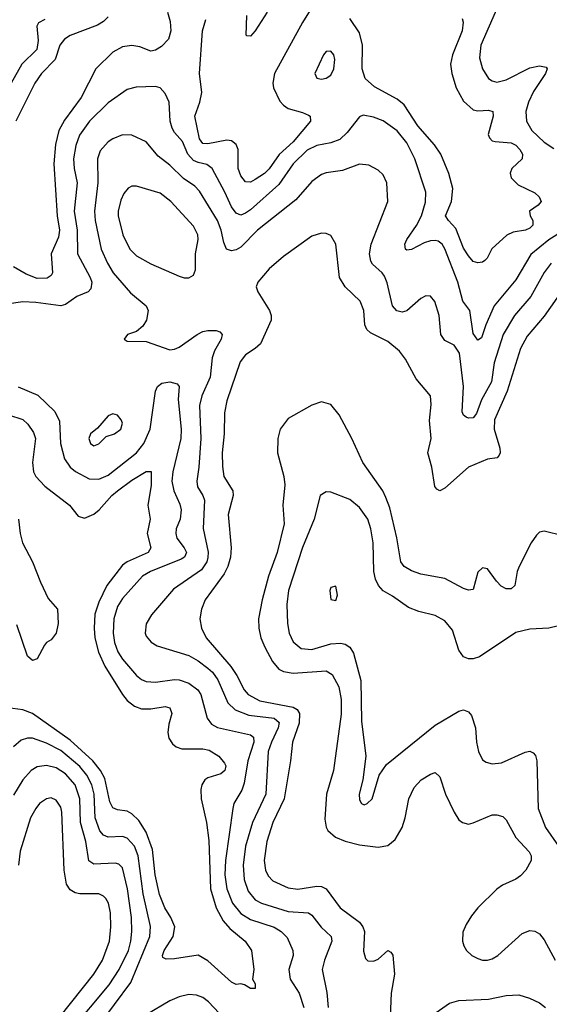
# Model space of a CAD drawing. Header units: inches. Extents: x 1649636 to 1815363, y 506543 to 641975.
# Tile 339 of 656: x 1706457 to 1708692, y 604343 to 608498. Entities that reach past the tile are written whole.
import ezdxf

# ---------------------------------------------------------------- set-up
doc = ezdxf.new("R2010")
doc.units = ezdxf.units.IN
doc.header["$MEASUREMENT"] = 0
doc.layers.add('B7600', color=7, linetype='Continuous')

msp = doc.modelspace()

# ---------------------------------------------------------------- linework, layer by layer
at = {"layer": 'B7600', "color": 5}
for points, elevation in [([(1707080.6, 608530), (1707092, 608490), (1707095, 608450), (1707084.2, 608415.8), (1707054.8, 608385.2), (1707030, 608368.9), (1707010, 608365.3), (1706963.1, 608383.1), (1706930, 608389.3), (1706890, 608382.7), (1706850, 608360.2), (1706778.1, 608290), (1706715.3, 608170), (1706646.1, 608073.9), (1706621.3, 608030), (1706608.3, 607971.7), (1706600.9, 607890), (1706614.2, 607670), (1706624.6, 607610), (1706619.8, 607580.2), (1706588.7, 607510), (1706595.2, 607430), (1706590, 607418.7), (1706573, 607407), (1706530, 607406.1), (1706483.5, 607423.5), (1706430, 607455)], 520), ([(1706829.4, 608510), (1706810.9, 608490), (1706784.8, 608475.2), (1706669.4, 608430.6), (1706645.1, 608414.9), (1706626.5, 608390), (1706606.5, 608330), (1706548.9, 608270), (1706520.1, 608230), (1706440.6, 608070)], 480), ([(1707682.7, 608537.3), (1707650, 608486.2), (1707532, 608270), (1707524.8, 608230), (1707528.2, 608210), (1707554.4, 608154.4), (1707570, 608136.3), (1707590, 608122.8), (1707650, 608106.6), (1707675, 608095), (1707682.3, 608090), (1707683.6, 608070), (1707610, 607982.5), (1707551, 607929), (1707510, 607868.1), (1707490, 607848.5), (1707450, 607822.7), (1707430, 607811.8), (1707410, 607812.9), (1707390, 607839.3), (1707379.2, 607870), (1707378.8, 607950), (1707370, 607971.6), (1707350, 607986.6), (1707330, 607989.9), (1707250, 607973.5), (1707230, 607974.9), (1707215.6, 607995.6), (1707195.7, 608090), (1707217.3, 608150), (1707224.8, 608190), (1707215.5, 608270), (1707228.3, 608450), (1707242.1, 608497.9)], 520), ([(1707500.3, 608530), (1707450, 608450.8), (1707430, 608427.6), (1707415.3, 608430), (1707411.7, 608431.7), (1707415.5, 608515.5)], 480), ([(1708472.7, 608550), (1708403, 608390), (1708396.3, 608336.3), (1708409, 608290), (1708434.4, 608250), (1708450, 608239.6), (1708470, 608234), (1708510, 608244.2), (1708610, 608295.1), (1708650, 608302.9), (1708677.6, 608297.6), (1708683.1, 608290), (1708675.2, 608270), (1708625.3, 608194.7), (1708604.1, 608150), (1708592.2, 608110), (1708594.6, 608070), (1708617.4, 608030), (1708670, 607980.2), (1708710, 607953.7)], 540), ([(1706562, 608498), (1706536, 608484), (1706528.8, 608470), (1706535, 608410), (1706528.2, 608371.8), (1706466.2, 608310), (1706420.6, 608230)], 460), ([(1708323.2, 608503.2), (1708327.8, 608487.8), (1708323.4, 608450), (1708282.3, 608350), (1708274.3, 608310), (1708279.6, 608270), (1708297.9, 608210), (1708330, 608153.8), (1708370, 608117.7), (1708390, 608112.5), (1708435.4, 608115.4), (1708452.9, 608110), (1708455, 608090), (1708433.8, 608013.8), (1708439.1, 607999.1), (1708450, 607986.5), (1708463.3, 607983.2), (1708530, 607977.9), (1708550, 607967.8), (1708567.8, 607950), (1708578.6, 607930), (1708577.3, 607910), (1708533.2, 607870), (1708526.7, 607850), (1708531.1, 607830), (1708560.7, 607800.7), (1708630, 607767.1), (1708649.1, 607750), (1708656.5, 607730), (1708644.8, 607715.2), (1708608.2, 607690), (1708610.5, 607670), (1708621.6, 607650), (1708621.3, 607630), (1708610, 607618.7), (1708590.8, 607610), (1708538.6, 607601.4), (1708512.1, 607587.9), (1708448.9, 607531.1), (1708428.7, 607491.3), (1708418.9, 607481.1), (1708410, 607474.5), (1708390, 607471.6), (1708370, 607478), (1708350, 607501), (1708330, 607533.8), (1708296.5, 607616.5), (1708265.5, 607650), (1708253.8, 607670), (1708278.4, 607730), (1708284.9, 607784.9), (1708268.2, 607848.2), (1708233.1, 607930), (1708207.4, 607970), (1708136.7, 608050), (1708078.9, 608138.9), (1708050, 608161.9), (1707954.4, 608214.5), (1707914.3, 608250), (1707901.1, 608290), (1707902.8, 608390), (1707890, 608441.5), (1707850, 608502.7)], 520), ([(1708750, 607607.3), (1708690, 607568.4), (1708613.4, 607506.6), (1708550, 607400.2), (1708458.4, 607290), (1708423.3, 607210), (1708405.2, 607154.8), (1708390, 607146.2), (1708370, 607173.3), (1708356.6, 607270), (1708326.7, 607310), (1708305.9, 607390), (1708250.9, 607530.9), (1708239.5, 607550), (1708222.7, 607562.7), (1708210, 607566.4), (1708190, 607564.3), (1708163.7, 607556.3), (1708110, 607527.6), (1708090, 607525.1), (1708085.1, 607530), (1708081.4, 607550), (1708089.8, 607570), (1708130.9, 607629.1), (1708152.2, 607670), (1708168.4, 607728.4), (1708169.9, 607770), (1708124.5, 607910), (1708090, 607978.2), (1708050, 608029), (1707990, 608070.7), (1707950, 608086.6), (1707905.5, 608094.5), (1707890, 608087.6), (1707838.9, 608021.1), (1707807.4, 607992.6), (1707770, 607978.5), (1707710, 607967.5), (1707670, 607946.9), (1707610.6, 607890), (1707550, 607802.5), (1707430, 607695.8), (1707410, 607680.7), (1707390, 607672.8), (1707370, 607680.8), (1707350, 607707.5), (1707322.7, 607770), (1707269, 607870), (1707246.9, 607886.9), (1707210, 607894.6), (1707190, 607903.9), (1707165.5, 607930), (1707143.3, 607983.3), (1707110, 608022), (1707100.5, 608040.5), (1707092, 608070), (1707087.4, 608150), (1707070, 608185.6), (1707050, 608209.7), (1707030, 608215.5), (1706947.6, 608212.4), (1706910, 608203.5), (1706830, 608147.3), (1706751.4, 608070), (1706708.6, 608010), (1706692.8, 607967.2), (1706683.7, 607910), (1706686.8, 607870), (1706699.4, 607810), (1706686.9, 607690), (1706698.5, 607610), (1706700.7, 607510), (1706754.3, 607410), (1706760.4, 607390), (1706757.3, 607362.7), (1706744.9, 607350), (1706698, 607330), (1706650, 607295.8), (1706630, 607289.8), (1706524.7, 607304.7), (1706470, 607306.8), (1706402.6, 607297.4)], 540), ([(1708698.7, 607470), (1708670, 607430.8), (1708613.5, 607330), (1708545.3, 607250), (1708497.5, 607170), (1708458.9, 607050), (1708447.6, 606970), (1708405.6, 606894.4), (1708384, 606836.1), (1708370, 606818.4), (1708350, 606816.5), (1708340.7, 606820.7), (1708329.2, 606829.2), (1708323.8, 606843.8), (1708329.4, 606950), (1708312.1, 607090), (1708290, 607123.8), (1708250, 607143.9), (1708233.3, 607170), (1708226.1, 607250), (1708209, 607309), (1708190, 607331.3), (1708170, 607332.3), (1708150, 607321), (1708090.7, 607269.3), (1708070, 607264.2), (1708048.7, 607268.7), (1708029.1, 607290), (1708006.8, 607386.8), (1707995.9, 607415.9), (1707986.2, 607430), (1707945.5, 607465.5), (1707938.2, 607478.2), (1707932.2, 607510), (1707939.9, 607550), (1708009.8, 607730), (1708005.7, 607810), (1707990, 607842.9), (1707970, 607863), (1707930, 607883.5), (1707890, 607887.6), (1707818.5, 607861.5), (1707750, 607851.6), (1707730, 607844.5), (1707690, 607815.6), (1707622.4, 607737.6), (1707459.8, 607610), (1707390, 607537.3), (1707370, 607526.3), (1707350, 607522.4), (1707329.8, 607530), (1707317.6, 607557.6), (1707306.4, 607610), (1707291.4, 607650), (1707214.7, 607774.7), (1707195.2, 607795.2), (1707148, 607828), (1707090, 607883.7), (1707041.3, 607921.3), (1706990, 607981.8), (1706930, 608009.8), (1706890, 608011.4), (1706850, 607995.4), (1706830, 607982.3), (1706795.7, 607944.3), (1706784.7, 607910), (1706786, 607810), (1706772.3, 607690), (1706775.4, 607650), (1706800.1, 607530), (1706826.4, 607470), (1706851.5, 607430), (1706924.6, 607344.6), (1706990.1, 607290.1), (1706999, 607270), (1706991.5, 607230), (1706975.9, 607204.1), (1706950, 607182), (1706912, 607170), (1706898, 607150), (1706910, 607141), (1706990, 607139.6), (1707090, 607105.2), (1707110, 607107.3), (1707130, 607116.2), (1707206, 607170), (1707230, 607181.6), (1707250, 607186.6), (1707286.2, 607186.2), (1707300.7, 607180.7), (1707311.1, 607170), (1707307, 607150), (1707279.2, 607100.8), (1707268.6, 607071.4), (1707260.5, 606990), (1707225.7, 606910), (1707214.7, 606870), (1707220.8, 606730), (1707213, 606610), (1707203.6, 606550), (1707207.4, 606527.4), (1707229.5, 606490), (1707236.1, 606470), (1707231.1, 606351.1), (1707251.7, 606251.7), (1707250.8, 606229.2), (1707245.8, 606210), (1707223.3, 606176.7), (1707105, 606095), (1707012.7, 605987.3), (1706990, 605949), (1706985.8, 605910), (1706990, 605897.3), (1707011.1, 605871.1), (1707036.1, 605856.1), (1707170, 605814.8), (1707210, 605792.8), (1707250, 605761.8), (1707270, 605744.5), (1707293, 605713), (1707334.8, 605614.8), (1707366.1, 605586.1), (1707422.9, 605562.9), (1707530.3, 605550.3), (1707552, 605532), (1707547.8, 605510), (1707519.3, 605450), (1707505.7, 605410), (1707495.9, 605230), (1707438.7, 605110), (1707409.7, 605010.3), (1707399.2, 604930), (1707403.7, 604870), (1707420.5, 604820.5), (1707450, 604783.8), (1707477.4, 604770), (1707590, 604735), (1707674.9, 604730), (1707690, 604720.2), (1707728.2, 604668.2), (1707771.1, 604630), (1707773.4, 604610), (1707742.7, 604530), (1707733.5, 604490), (1707752.9, 604392.8), (1707758.5, 604330)], 560), ([(1708750, 607360.7), (1708670, 607246.5), (1708598.1, 607161.9), (1708570.6, 607110), (1708513.1, 606930), (1708460.3, 606810), (1708458.7, 606770), (1708482.3, 606690), (1708484.2, 606670), (1708480.4, 606659.6), (1708471.2, 606648.8), (1708430, 606643.2), (1708350.7, 606609.3), (1708250, 606521.5), (1708230, 606509.7), (1708216.6, 606516.6), (1708208.4, 606528.4), (1708195.4, 606610), (1708179.3, 606670), (1708192.6, 606730), (1708185.9, 606805.9), (1708193.5, 606873.5), (1708189.8, 606910), (1708130, 606982.6), (1708085.2, 607065.2), (1708059.2, 607099.2), (1708010, 607139.4), (1707936.7, 607176.7), (1707921.8, 607190), (1707913.7, 607210), (1707908.5, 607270), (1707893.3, 607310), (1707830.5, 607370.5), (1707806, 607410), (1707791, 607550), (1707770, 607587), (1707750, 607595.8), (1707730, 607596.4), (1707690, 607584), (1707570, 607498), (1707510, 607446), (1707461.3, 607390), (1707454.4, 607370), (1707461.3, 607350), (1707511.2, 607270), (1707517.8, 607250), (1707517.2, 607230), (1707472.1, 607130), (1707450.3, 607110), (1707410, 607084.2), (1707386.3, 607053.7), (1707331.3, 606890), (1707321.2, 606838.8), (1707318.9, 606750), (1707310.6, 606670), (1707312.1, 606612), (1707318.7, 606570), (1707355.7, 606510), (1707357.9, 606490), (1707336.6, 606410), (1707348.6, 606270), (1707345.8, 606230), (1707334.9, 606190), (1707320, 606160), (1707239.2, 606050), (1707223.3, 606010), (1707217, 605970), (1707223.5, 605930), (1707244.1, 605890), (1707348.2, 605768.2), (1707373.3, 605730), (1707403.4, 605670), (1707420.1, 605650), (1707470, 605623.2), (1707610, 605597.2), (1707627, 605587), (1707637, 605570), (1707636.5, 605530), (1707607.8, 605450), (1707599.9, 605370), (1707572.9, 605210), (1707524.1, 605110), (1707499.4, 605030), (1707488.3, 604950), (1707494.2, 604910), (1707505.8, 604885.8), (1707524.8, 604864.8), (1707590, 604834.4), (1707630, 604829.2), (1707710, 604842.1), (1707730, 604840.4), (1707750, 604830.1), (1707809.4, 604750), (1707890.1, 604690.1), (1707904.8, 604670), (1707911, 604650), (1707907, 604567), (1707916.5, 604536.5), (1707926.3, 604526.3), (1707950, 604525.5), (1707970, 604534.2), (1708010, 604570.4), (1708023.4, 604563.4), (1708030.7, 604550.7), (1708038.7, 604470), (1708023.8, 604390), (1708019.4, 604290)], 580), ([(1706450, 606948.4), (1706533.6, 606913.6), (1706604.9, 606844.9), (1706624.1, 606804.1), (1706629.1, 606709.1), (1706645, 606645), (1706670.1, 606610.1), (1706691.8, 606591.8), (1706750, 606561.1), (1706790, 606558.9), (1706830, 606575.3), (1706950, 606670.8), (1706980.4, 606710), (1707007, 606770), (1707029.3, 606930.7), (1707038.2, 606950), (1707056.2, 606963.8), (1707090, 606969.4), (1707121.5, 606961.5), (1707129, 606950), (1707124.7, 606895.3), (1707137.3, 606770), (1707137.2, 606730), (1707103.3, 606590), (1707098.2, 606550), (1707106.5, 606510), (1707132.9, 606452.9), (1707137.7, 606430), (1707133.3, 606390), (1707117.4, 606350), (1707114.8, 606330), (1707119.8, 606310), (1707150.7, 606270), (1707159.8, 606250), (1707152.1, 606230), (1707138.2, 606221.8), (1707008.1, 606170), (1706974.5, 606150), (1706890, 606055.4), (1706870, 606022.3), (1706854.1, 605970), (1706850.6, 605910), (1706857.1, 605870), (1706871.2, 605830), (1706890, 605799), (1706950, 605731), (1706970, 605714.4), (1706990, 605705.9), (1707030, 605702.3), (1707110, 605713.4), (1707130, 605712.3), (1707170, 605698.1), (1707207.7, 605670), (1707221.3, 605650), (1707248.1, 605550), (1707265.5, 605525.5), (1707291.5, 605511.5), (1707430, 605480.7), (1707443.8, 605470), (1707444, 605450), (1707418.8, 605370), (1707404.1, 605275.9), (1707393.6, 605246.4), (1707360.5, 605190), (1707355.6, 605170), (1707325.7, 604950), (1707322.8, 604890), (1707330.5, 604830), (1707355.2, 604770), (1707390, 604726.8), (1707430, 604701.9), (1707530, 604668.6), (1707560.1, 604650), (1707585.1, 604625.1), (1707609.4, 604570), (1707610.1, 604550), (1707592, 604490), (1707598.2, 604450), (1707636.3, 604390), (1707656.2, 604330)], 540), ([(1708750, 606320.4), (1708670, 606340.3), (1708650, 606335.3), (1708636.8, 606323.2), (1708614.5, 606290), (1708564.9, 606190), (1708556.5, 606170), (1708546, 606110), (1708530, 606096.9), (1708510, 606096.9), (1708488.2, 606108.2), (1708468, 606128), (1708430, 606180.7), (1708410, 606185.1), (1708390, 606166.6), (1708370, 606093.2), (1708350, 606091.2), (1708330, 606097.6), (1708250, 606140.2), (1708150, 606158.4), (1708110, 606172.6), (1708078.7, 606190), (1708065.6, 606210), (1708048.6, 606311.4), (1708018, 606438), (1708002.3, 606482.3), (1707988.6, 606510), (1707904, 606630), (1707858.7, 606730), (1707805.4, 606830), (1707770, 606874.3), (1707730, 606886), (1707690, 606870.9), (1707590, 606814.4), (1707555.6, 606770), (1707545.5, 606730), (1707544.8, 606670), (1707570.6, 606570.6), (1707575.5, 606535.5), (1707567.6, 606450), (1707572.4, 606370), (1707543.3, 606250), (1707506.9, 606150), (1707479.8, 606050), (1707464, 605970), (1707465.7, 605930), (1707474.2, 605890), (1707491.3, 605850), (1707523.8, 605790), (1707550, 605758.1), (1707570, 605747.3), (1707610, 605740.5), (1707750.1, 605750.1), (1707775.4, 605735.4), (1707802.7, 605682.7), (1707813, 605630), (1707813, 605567), (1707780.8, 605330), (1707750.6, 605230), (1707744.9, 605124.9), (1707750, 605090.7), (1707756.8, 605076.8), (1707788.7, 605048.7), (1707830, 605032.1), (1707890, 605015.9), (1707970, 605005.8), (1708010, 605013.1), (1708040.7, 605039.3), (1708070.7, 605089.3), (1708083.9, 605130), (1708099.4, 605210), (1708121.8, 605258.2), (1708151, 605290), (1708190, 605315), (1708210, 605320.9), (1708230, 605303), (1708253.5, 605230), (1708290, 605153.4), (1708310, 605122), (1708324.6, 605110), (1708350, 605104), (1708370, 605108.6), (1708450, 605142.8), (1708470, 605143.1), (1708495.3, 605135.3), (1708510, 605121.6), (1708550, 605046.7), (1708606.4, 604986.4), (1708615.4, 604970), (1708614.8, 604950), (1708591.8, 604910), (1708570, 604885.8), (1708550, 604870.7), (1708493.8, 604846.2), (1708470, 604829.8), (1708390, 604750.9), (1708363.6, 604716.4), (1708340.4, 604679.6), (1708327.1, 604647.1), (1708325.2, 604610), (1708330.2, 604590), (1708342.7, 604570), (1708364.6, 604550), (1708390, 604536.3), (1708410, 604529.4), (1708430, 604529.5), (1708450, 604535.3), (1708474.6, 604550), (1708577.4, 604642.6), (1708610, 604655), (1708630, 604651.7), (1708650, 604640.2), (1708670, 604615.6), (1708716.4, 604530)], 620), ([(1706409.1, 606830), (1706470, 606810.8), (1706491.6, 606791.6), (1706515.5, 606755.5), (1706523.1, 606730), (1706510.1, 606630), (1706514.6, 606590), (1706524.1, 606570), (1706562.7, 606530), (1706666.2, 606450), (1706703.2, 606403.2), (1706730, 606395), (1706770, 606412), (1706792.6, 606430), (1706844.7, 606490), (1706869.7, 606510.3), (1706930, 606554.6), (1706990, 606590.9), (1707010.7, 606590.7), (1707011.8, 606531.8), (1706997.7, 606450), (1707006.7, 606390), (1706994.2, 606330), (1707010.2, 606270), (1706998.8, 606250), (1706910, 606210.6), (1706890, 606196.3), (1706824.6, 606110), (1706790, 606040.3), (1706773.8, 605990), (1706770.4, 605930), (1706774.2, 605890), (1706789.8, 605829.8), (1706815.8, 605770), (1706890, 605650.2), (1706910, 605625.1), (1706941.3, 605601.3), (1706970, 605589.5), (1707010, 605589.6), (1707070, 605599.8), (1707090, 605593.8), (1707098.6, 605570), (1707085.6, 605525.6), (1707081.2, 605490), (1707085.9, 605465.9), (1707102.1, 605442.1), (1707117, 605430), (1707141.2, 605421.2), (1707230, 605421.4), (1707255.5, 605415.5), (1707296.5, 605390), (1707321.1, 605361.1), (1707326, 605350), (1707322.8, 605330), (1707304.7, 605315.3), (1707250, 605299), (1707237.8, 605290), (1707225.4, 605270), (1707221.5, 605250), (1707222.4, 605210), (1707244.7, 605110), (1707254.9, 605034.9), (1707261.5, 604830), (1707285.4, 604750), (1707315.8, 604695.8), (1707343.2, 604663.2), (1707407.9, 604610), (1707434.9, 604570), (1707445.3, 604490), (1707438.8, 604450), (1707450.6, 604430), (1707450.7, 604410), (1707430, 604409.4), (1707405.2, 604425.2), (1707390, 604429.2), (1707370, 604426.6), (1707350, 604436.2), (1707250, 604527.2), (1707210, 604551), (1707110, 604534.8), (1707074.2, 604534.2), (1707061.3, 604541.3), (1707059.6, 604550), (1707066.6, 604570), (1707104.4, 604630), (1707111.1, 604670), (1707094.6, 604710), (1707068.5, 604750), (1707046.1, 604806.1), (1707027.7, 604890), (1707017.1, 604997.1), (1706990.2, 605070.2), (1706958.8, 605118.8), (1706930, 605147.3), (1706910, 605158.2), (1706870, 605164.3), (1706850, 605172.4), (1706837.2, 605197.2), (1706815.5, 605295.5), (1706797.7, 605330), (1706765.1, 605370), (1706670, 605457.3), (1706510, 605570.8), (1706470, 605586.1), (1706406.1, 605593.9)], 520), ([(1708730, 605940.3), (1708690, 605929.8), (1708610, 605926.8), (1708550, 605912), (1708397.1, 605810), (1708370, 605800.9), (1708350, 605800.4), (1708330, 605809.7), (1708310, 605838), (1708282.5, 605922.5), (1708250, 605961.1), (1708210, 605983.5), (1708140.4, 606000.4), (1708097, 606017), (1708030, 606065.3), (1707990, 606088), (1707970.4, 606110.4), (1707957.5, 606137.5), (1707950.4, 606170), (1707948.2, 606290), (1707937.8, 606350), (1707925, 606390), (1707890, 606439.2), (1707850, 606472.9), (1707770, 606504.2), (1707750, 606505.1), (1707724.4, 606490), (1707699, 606390), (1707650, 606271.2), (1707591.3, 606090), (1707583.8, 606030), (1707586, 605950), (1707594, 605910), (1707610, 605873.4), (1707644.7, 605844.7), (1707690, 605840.1), (1707770, 605863.6), (1707810, 605867.6), (1707830, 605862.5), (1707849.1, 605850), (1707865.4, 605825.4), (1707896, 605710), (1707898.7, 605538.7), (1707917.5, 605390), (1707904.7, 605290), (1707889.2, 605230), (1707890, 605206), (1707899.1, 605190), (1707910, 605184.6), (1707922.7, 605190), (1707943.5, 605210), (1707974.2, 605310), (1708004.8, 605355.2), (1708210, 605521.3), (1708310, 605580.9), (1708330, 605585.7), (1708350, 605577.6), (1708362.6, 605562.6), (1708380.7, 605510), (1708384.9, 605450), (1708392.9, 605410), (1708410, 605375.5), (1708424.7, 605364.7), (1708450, 605357.4), (1708490, 605362.4), (1708590, 605407.7), (1708610, 605411.6), (1708624.1, 605404.1), (1708633.4, 605393.4), (1708638.7, 605370), (1708645, 605170), (1708675.3, 605090), (1708730.1, 605010)], 640), ([(1706451.2, 606390), (1706458, 606330), (1706467.9, 606290), (1706510.3, 606210.3), (1706543.9, 606123.9), (1706576.2, 606056.2), (1706615.8, 606010), (1706619.2, 605950), (1706610.2, 605909.8), (1706602.3, 605897.7), (1706590, 605881.2), (1706570, 605869.3), (1706561.4, 605858.6), (1706530, 605801.2), (1706510, 605793.6), (1706490, 605812.8), (1706444.4, 605944.4)], 480), ([(1706787.6, 604250), (1706925, 604435), (1707006.2, 604630), (1707008.4, 604671.6), (1706977.3, 604810), (1706956.9, 604970), (1706941.6, 605010), (1706910, 605043.8), (1706890, 605050.9), (1706830, 605048.3), (1706810, 605056.8), (1706795.4, 605075.4), (1706775, 605130), (1706770.2, 605230), (1706760.7, 605270), (1706739.9, 605310), (1706710, 605346.9), (1706630, 605414.6), (1706570, 605444.5), (1706510, 605465.8), (1706490, 605466.5), (1706462.8, 605457.2), (1706430.2, 605430)], 540), ([(1706670, 604228.4), (1706833.8, 604426.2), (1706876.3, 604490), (1706915.4, 604570), (1706926, 604610), (1706930.3, 604650), (1706928.8, 604710), (1706911.6, 604830), (1706890, 604918.7), (1706874.3, 604934.3), (1706859.4, 604939.4), (1706770, 604934), (1706748.6, 604948.6), (1706735.9, 605030), (1706712.6, 605110), (1706710.5, 605210.5), (1706690.3, 605270), (1706650, 605316.4), (1706610, 605341.1), (1706570, 605350.4), (1706530, 605345), (1706505, 605330), (1706469.7, 605290.3), (1706430, 605225.6)], 560), ([(1706627.9, 604292.1), (1706769.3, 604470), (1706805.3, 604530), (1706836, 604610), (1706841.8, 604670), (1706840.2, 604730), (1706831.8, 604770), (1706819.8, 604790), (1706810, 604800.3), (1706789.9, 604809.9), (1706710, 604809.8), (1706690, 604814), (1706670, 604826), (1706653.6, 604850), (1706644.9, 604910), (1706634.7, 605154.7), (1706630, 605174.7), (1706616.3, 605196.3), (1706610, 605204.4), (1706590, 605214), (1706570, 605209.8), (1706540.7, 605190), (1706524.3, 605170), (1706502.6, 605130), (1706458.5, 604990), (1706452.1, 604930)], 580), ([(1707390, 604208.4), (1707253.4, 604353.4), (1707230, 604371.9), (1707202.6, 604382.6), (1707170, 604384.7), (1707130, 604375.6), (1707090, 604358), (1706990, 604298.7)], 540), ([(1708130, 604249.7), (1708270, 604347.8), (1708310, 604360.1), (1708434.5, 604365.5), (1708510, 604380.6), (1708562.9, 604382.9), (1708608.5, 604370), (1708650.3, 604350), (1708675.6, 604330)], 580)]:
    msp.add_lwpolyline(points, dxfattribs=dict(at, elevation=elevation))
for points, elevation in [([(1707770, 608364.5), (1707750, 608362.9), (1707738.4, 608350), (1707701.6, 608270), (1707710, 608251), (1707730, 608247), (1707750, 608250.5), (1707770, 608263.8), (1707782.6, 608290), (1707786.6, 608330), (1707781.6, 608350)], 540), ([(1706950, 607795.6), (1706930, 607795.1), (1706913.8, 607786.2), (1706895.9, 607764.1), (1706883.7, 607736.3), (1706872.4, 607690), (1706872.4, 607670), (1706891.6, 607590), (1706921.8, 607530), (1706950, 607500.7), (1707010, 607467.2), (1707130, 607415.6), (1707150, 607408.9), (1707170, 607408.5), (1707190, 607419.3), (1707198.2, 607441.8), (1707198.4, 607510), (1707209.2, 607570), (1707207.8, 607590), (1707190, 607626.4), (1707094.2, 607730), (1707050, 607766)], 580), ([(1706850, 606835.1), (1706830, 606826.6), (1706785.3, 606774.7), (1706755.5, 606750), (1706748.3, 606730), (1706755.5, 606710), (1706770, 606700.3), (1706790, 606708.8), (1706821.1, 606738.9), (1706857.2, 606750), (1706883.6, 606770), (1706890, 606795.3), (1706885.1, 606810), (1706870, 606829.4)], 560), ([(1707790, 606108), (1707770, 606102), (1707764.9, 606090), (1707770, 606052), (1707790, 606046.8), (1707798, 606070)], 660)]:
    msp.add_lwpolyline(points, close=True, dxfattribs=dict(at, elevation=elevation))

doc.saveas('drawing.dxf')
